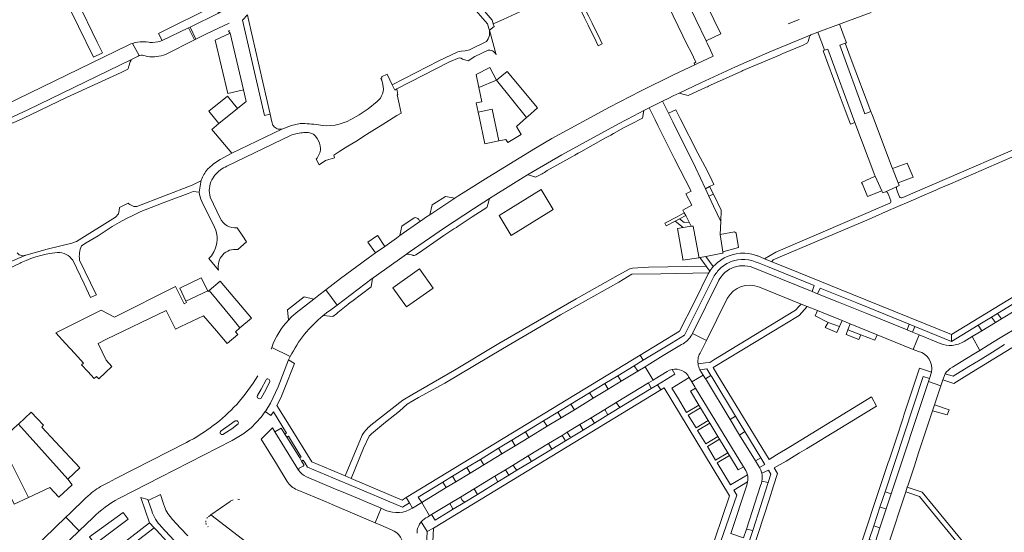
# Model space of a CAD drawing. Header units: metres. Extents: x 166325 to 190320, y 381923 to 404576.
# Tile 783 of 1056: x 176440 to 176754, y 395714 to 395877. Entities that reach past the tile are written whole.
import ezdxf

# ---------------------------------------------------------------- set-up
doc = ezdxf.new("R2010")
doc.units = ezdxf.units.M
for name, color, linetype, lineweight in [('B-WE-OG-WATER_MEER-GV', 8, 'Continuous', 18), ('B-WE-VH-VERHARDING_ASFALT-GV', 8, 'Continuous', 18), ('B-WE-VH-VERHARDING_BETONSTRAATSTEEN-GV', 8, 'Continuous', 18), ('B-WE-VH-VERHARDING_GESLOTEN-GV', 8, 'Continuous', 18), ('B-WE-VH-VERHARDING_HALFVERHARDING-GV', 8, 'Continuous', 18), ('B-WE-VH-VERHARDING_STRAATBAKSTEEN-GV', 8, 'Continuous', 18)]:
    doc.layers.add(name, color=color, linetype=linetype, lineweight=lineweight)

msp = doc.modelspace()

# ---------------------------------------------------------------- linework, layer by layer
at = {"layer": 'B-WE-OG-WATER_MEER-GV'}
for points in [[(176507.674, 395724.159, 0.0378724), (176507.236, 395723.878)], [(176508.149, 395724.37, 0.0404374), (176507.674, 395724.159)], [(176510.197, 395724.437, 0.0392157), (176509.687, 395724.539)], [(176499.427, 395717.676, 0.0478509), (176499.398, 395717.278)], [(176499.966, 395718.728, 0.048122), (176499.717, 395718.416)], [(176499.449, 395716.882, 0.0475425), (176499.577, 395716.504)], [(176500.044, 395715.862, 0.0220481), (176500.191, 395715.739)]]:
    msp.add_lwpolyline(points, format="xyb", dxfattribs=at)
at = {"layer": 'B-WE-OG-WATER_MEER-GV', "flags": 128}
for points in [[(176507.236, 395723.878), (176507.161, 395723.819), (176501.056, 395719.534), (176535.048, 395693.418), (176534.517, 395660.205), (176540.097, 395637.62), (176579.208, 395596.002), (176581.398, 395598.544), (176581.246, 395598.768), (176559.598, 395630.605), (176542.162, 395656.582)], [(176535.158, 395624.13), (176535.258, 395624.064), (176575.757, 395592.431), (176575.98, 395592.257), (176579.208, 395596.002), (176540.097, 395637.62), (176534.517, 395660.205), (176535.048, 395693.418), (176501.056, 395719.534), (176500.272, 395718.984)]]:
    msp.add_lwpolyline(points, dxfattribs=at)
at = {"layer": 'B-WE-VH-VERHARDING_ASFALT-GV', "flags": 128}
for points in [[(176591.9, 395821.655), (176600.564, 395827.037), (176601.995, 395827.884), (176603.79, 395828.948), (176612.887, 395834.341), (176630.92, 395844.2), (176635.81, 395846.737), (176639.055, 395848.421), (176640.69, 395849.27), (176644.957, 395851.364), (176647.033, 395852.383), (176648.425, 395853.066), (176650.343, 395853.996), (176657.16, 395857.3), (176668.21, 395862.37), (176679.16, 395867.13), (176691.349, 395872.123), (176692.284, 395872.506), (176694.49, 395873.41), (176701.401, 395875.96), (176703.137, 395876.6), (176711.454, 395879.668)], [(176688.52, 395877.43), (176684.997, 395876.019)], [(176661.172, 395865.764), (176655.9, 395863.29), (176655.34, 395863.024), (176648.47, 395859.76), (176638, 395854.61), (176628.13, 395849.48), (176609.727, 395839.495), (176604.482, 395836.386), (176597.353, 395832.08), (176596.499, 395831.564), (176589.387, 395827.176), (176581.471, 395822.188), (176580.123, 395821.329), (176578.779, 395820.466), (176570.83, 395815.215), (176569.494, 395814.307), (176568.163, 395813.395), (176568.007, 395813.288), (176561.251, 395808.544), (176560.715, 395808.159), (176560.183, 395807.776), (176556.488, 395805.13), (176553.564, 395803.037), (176551.226, 395801.363), (176542.349, 395794.84), (176537.645, 395791.25), (176541.247, 395786.422), (176552.501, 395794.837), (176552.793, 395795.054), (176553.82, 395795.82), (176561.93, 395801.62), (176563.4, 395802.638), (176564.258, 395803.233), (176575.46, 395810.995), (176584.752, 395817.108), (176589.853, 395820.353), (176591.9, 395821.655)], [(176772.314, 395842.55), (176721.611, 395820.68), (176721.545, 395820.655), (176721.283, 395820.608), (176721.019, 395820.641), (176720.776, 395820.75), (176720.577, 395820.926), (176719.927, 395822.555), (176719.578, 395823.431), (176719.549, 395823.534), (176719.526, 395823.821), (176719.581, 395824.102), (176716.116, 395822.563), (176716.365, 395822.504), (176716.585, 395822.372), (176716.754, 395822.178), (176716.799, 395822.095), (176717.095, 395821.337), (176717.778, 395819.59), (176717.818, 395819.381), (176717.779, 395819.171), (176717.667, 395818.991), (176717.5, 395818.866), (176681.087, 395803.292), (176677.544, 395801.181), (176679.858, 395800.243), (176680.312, 395800.83), (176683.287, 395802.096), (176710.832, 395813.816), (176718.01, 395816.939), (176718.527, 395817.164), (176724.953, 395819.96), (176727.698, 395821.148), (176731.605, 395822.838), (176731.881, 395822.958), (176731.882, 395822.956), (176733.223, 395823.536), (176733.222, 395823.538), (176736.803, 395825.084), (176783.236, 395845.206)], [(176612.473, 395783.257), (176631.056, 395793.695), (176635.248, 395796.259), (176644.446, 395796.414), (176659.743, 395796.672), (176659.838, 395796.862), (176660.093, 395797.265), (176659.169, 395798.518), (176658.933, 395798.838), (176640.509, 395798.46), (176635.443, 395798.143), (176634.956, 395798.066), (176634.538, 395797.936), (176630.857, 395795.948), (176617.515, 395788.398), (176592.779, 395774.148), (176578.723, 395765.654), (176565.069, 395757.782), (176562.217, 395756.074), (176552.024, 395748.157)], [(176536.831, 395783.085), (176538.281, 395784.215), (176538.836, 395784.62), (176541.247, 395786.422), (176537.645, 395791.25), (176535.454, 395789.578), (176533.82, 395788.301), (176528.246, 395783.942)], [(176549.03, 395744.467), (176543.817, 395731.946), (176545.768, 395731.121), (176549.663, 395740.862), (176551.495, 395744.636), (176552.24, 395745.382), (176556.688, 395749.111), (176561.149, 395752.593), (176563.62, 395754.798), (176567.264, 395756.933), (176575.574, 395761.546), (176593.967, 395772.475), (176612.473, 395783.257)], [(176507.83, 395743.221), (176511.064, 395745.183), (176511.19, 395745.277), (176513.866, 395747.276), (176517.125, 395750.721), (176518.394, 395752.45), (176518.565, 395752.683), (176520.053, 395755.149), (176522.467, 395760.381), (176525.834, 395768.977), (176526.335, 395770.008), (176520.498, 395772.948), (176520.298, 395772.343)], [(176520.498, 395772.948), (176526.335, 395770.008)], [(176471.677, 395724.769), (176476.536, 395727.249), (176485.027, 395731.583), (176507.83, 395743.221)], [(176493.272, 395742.637), (176470.769, 395731.096), (176468.446, 395729.905), (176466.52, 395728.917)], [(176461.941, 395725.59), (176461.093, 395724.861), (176456.17, 395720.082), (176454.868, 395718.828), (176459.065, 395714.474), (176463.408, 395718.662)], [(176441.126, 395697.178), (176459.065, 395714.474), (176454.868, 395718.828), (176430.644, 395695.496)]]:
    msp.add_lwpolyline(points, dxfattribs=at)
at = {"layer": 'B-WE-VH-VERHARDING_ASFALT-GV'}
for points in [[(176525.768, 395781.658, 0.1065702), (176520.498, 395772.948)], [(176526.335, 395770.008, -0.1052446), (176536.831, 395783.085)], [(176516.029, 395763.899, -0.0460278), (176509.27, 395754.754)], [(176509.27, 395754.754, -0.0871809), (176493.272, 395742.637)], [(176552.024, 395748.157, 0.1029379), (176549.03, 395744.467)], [(176466.52, 395728.917, 0.0630123), (176461.941, 395725.59)], [(176463.408, 395718.662, -0.0669102), (176471.677, 395724.769)]]:
    msp.add_lwpolyline(points, format="xyb", dxfattribs=at)
at = {"layer": 'B-WE-VH-VERHARDING_ASFALT-GV', "flags": 128}
for points in [[(176518.802, 395762.772), (176519.008, 395762.863), (176519.234, 395762.878), (176519.451, 395762.813), (176519.632, 395762.678), (176519.755, 395762.489), (176519.805, 395762.268), (176519.791, 395762.1), (176518.693, 395759.626), (176517.088, 395756.771), (176517.027, 395756.72), (176516.808, 395756.606), (176516.565, 395756.567), (176516.322, 395756.608), (176516.105, 395756.724), (176515.936, 395756.903), (176515.833, 395757.127), (176515.806, 395757.372), (176515.859, 395757.612), (176517.088, 395759.601), (176518.639, 395762.614)], [(176508.781, 395749.491), (176509.002, 395749.569), (176509.236, 395749.568), (176509.456, 395749.489), (176509.637, 395749.341), (176509.758, 395749.141), (176509.805, 395748.912), (176509.773, 395748.68), (176509.744, 395748.605), (176507.701, 395746.956), (176504.898, 395745.182), (176504.784, 395745.143), (176504.561, 395745.131), (176504.347, 395745.198), (176504.17, 395745.335), (176504.053, 395745.525), (176504.009, 395745.744), (176504.044, 395745.965), (176504.154, 395746.159), (176504.326, 395746.303), (176506.927, 395748.106)]]:
    msp.add_lwpolyline(points, close=True, dxfattribs=at)
at = {"layer": 'B-WE-VH-VERHARDING_BETONSTRAATSTEEN-GV', "flags": 128}
for points in [[(176656.936, 395886.63), (176652.28, 395884.39), (176658.876, 395870.624), (176663.536, 395872.858)], [(176503.472, 395879.43), (176502.259, 395881.87), (176484.349, 395872.985), (176485.573, 395870.717), (176493.93, 395874.785), (176494.402, 395875.015)], [(176507.192, 395873.072), (176502.455, 395870.819), (176506.4, 395853.867), (176511.446, 395854.983)], [(176682.276, 395866.107), (176683.385, 395866.576), (176689.796, 395869.294), (176691.018, 395869.868), (176691.179, 395869.977), (176691.313, 395870.157), (176691.377, 395870.372), (176691.877, 395871.944), (176691.924, 395872.073), (176692.073, 395872.315), (176692.284, 395872.506), (176691.349, 395872.123), (176679.16, 395867.13), (176668.21, 395862.37), (176657.16, 395857.3), (176650.343, 395853.996), (176652.311, 395853.412), (176652.732, 395853.319), (176653.169, 395853.223), (176658.884, 395855.817), (176659.31, 395856.011), (176659.686, 395856.181), (176660.3, 395856.46), (176670.278, 395860.989), (176670.598, 395861.134), (176671.342, 395861.472)], [(176704.89, 395844.07), (176706.32, 395844.56), (176697.647, 395867.962), (176696.635, 395867.613), (176696.197, 395867.462), (176701.001, 395854.534), (176703.227, 395848.544), (176704.36, 395845.495)], [(176472.404, 395860.569), (176474.135, 395861.395), (176474.337, 395861.48), (176474.537, 395861.644), (176474.678, 395861.861), (176474.746, 395862.11), (176474.906, 395862.585), (176475.353, 395863.91), (176475.531, 395864.305), (176475.775, 395864.648), (176442.745, 395848.677), (176433.696, 395844.507), (176434.178, 395844.638), (176434.474, 395844.679), (176434.974, 395844.683), (176435.467, 395844.608), (176435.518, 395844.595), (176436.561, 395844.412), (176437.243, 395844.392), (176437.922, 395844.452), (176438.064, 395844.475), (176441.113, 395845.864), (176455.014, 395852.525)], [(176590.003, 395862.139), (176585.554, 395859.934), (176586.448, 395855.751), (176592.058, 395858.088)], [(176595.455, 395860.893), (176592.058, 395858.088), (176601.625, 395846.165), (176602.076, 395846.557), (176605.169, 395849.244)], [(176592.058, 395858.088), (176586.448, 395855.751), (176587.414, 395851.231), (176585.615, 395850.829), (176586.244, 395847.879), (176590.673, 395848.823), (176592.818, 395838.759), (176593.474, 395838.899), (176595.029, 395839.23), (176595.73, 395838.229), (176599.978, 395840.784), (176598.425, 395843.385), (176601.625, 395846.165)], [(176509.519, 395849.062), (176506.3, 395853.017), (176500.355, 395848.259), (176503.582, 395844.244)], [(176590.673, 395848.823), (176586.244, 395847.879), (176586.531, 395846.53), (176588.389, 395837.815), (176592.818, 395838.759)], [(176626.812, 395839.68), (176627.864, 395840.269), (176628.496, 395840.622), (176629.321, 395841.084), (176632.554, 395842.894), (176634.695, 395843.948), (176634.945, 395844.083), (176638.583, 395846.04), (176639.055, 395848.421), (176635.81, 395846.737), (176630.92, 395844.2), (176612.887, 395834.341), (176603.79, 395828.948), (176601.995, 395827.884), (176602.155, 395827.892), (176602.575, 395827.856), (176604.198, 395827.329), (176604.268, 395827.295), (176604.508, 395827.237), (176604.754, 395827.258), (176604.982, 395827.355), (176606.615, 395828.259), (176606.984, 395828.463), (176607.346, 395828.7), (176608.221, 395829.273), (176616.297, 395833.794), (176617.077, 395834.23), (176618.14, 395834.825), (176618.987, 395835.299)], [(176650.61, 395845.93), (176650.099, 395846.952), (176649.23, 395848.69), (176646.92, 395847.55), (176648.32, 395844.83), (176655.546, 395830.314), (176658.674, 395823.509), (176660, 395824.21), (176661.39, 395824.9), (176660.725, 395826.252), (176659.219, 395829.263), (176656.281, 395834.866)], [(176722.982, 395831.671), (176718.266, 395829.909), (176720.117, 395825.364), (176724.914, 395827.207)], [(176712.794, 395827.46), (176708.465, 395825.534), (176708.721, 395824.904), (176710.295, 395821.024), (176714.87, 395822.86)], [(176610.17, 395816.83), (176606.27, 395823.27), (176592.88, 395814.97), (176595.794, 395810.181), (176596.78, 395808.56)], [(176660, 395824.21), (176658.674, 395823.509), (176659.775, 395821.113), (176661.204, 395821.77)], [(176661.204, 395821.77), (176659.775, 395821.113), (176661.223, 395817.963), (176663.549, 395813.079), (176663.73, 395816.65)], [(176579.295, 395811.192), (176579.561, 395811.366), (176584.377, 395814.507), (176589.005, 395817.525), (176589.058, 395817.702), (176589.853, 395820.353), (176584.752, 395817.108), (176575.46, 395810.995), (176564.258, 395803.233), (176563.4, 395802.638), (176563.631, 395802.695), (176563.852, 395802.665), (176564.085, 395802.601), (176565.427, 395802.28), (176565.544, 395802.255), (176565.837, 395802.25), (176566.119, 395802.325), (176566.371, 395802.473), (176567.557, 395803.206), (176575.342, 395808.614), (176578.533, 395810.695)], [(176571.619, 395818.317), (176570.83, 395815.215), (176578.779, 395820.466), (176575.875, 395821.041), (176572.137, 395818.649)], [(176650.417, 395813.905), (176652.377, 395814.952), (176651.925, 395815.82), (176649.623, 395814.589), (176645.712, 395812.5), (176646.173, 395811.638), (176649.053, 395813.176)], [(176567.444, 395813.51), (176567.305, 395813.709), (176567.266, 395813.77), (176567.057, 395814), (176566.796, 395814.17), (176566.501, 395814.268), (176566.19, 395814.288), (176565.885, 395814.228), (176561.904, 395811.526), (176561.251, 395808.544), (176568.007, 395813.288), (176567.872, 395813.294), (176567.64, 395813.366)], [(176653.477, 395812.841), (176651.884, 395812.692), (176650.417, 395813.905), (176649.053, 395813.176), (176651.539, 395811.114), (176654.16, 395811.53)], [(176654.79, 395811.61), (176654.16, 395811.53), (176651.539, 395811.114), (176649.75, 395810.83), (176651.426, 395801.115), (176651.488, 395800.756), (176656.61, 395801.5), (176656.538, 395801.902)], [(176668.487, 395809.358), (176667.896, 395809.754), (176663.35, 395808.909), (176664.215, 395803.435), (176669.215, 395804.733)], [(176658.824, 395801.921), (176656.926, 395801.56), (176658.933, 395798.838), (176659.169, 395798.518), (176660.093, 395797.265), (176660.316, 395797.592), (176660.417, 395797.733), (176660.521, 395797.874), (176660.626, 395798.013), (176660.733, 395798.15), (176660.843, 395798.287), (176660.954, 395798.421), (176661.067, 395798.554), (176661.175, 395798.678)], [(176567.5, 395798), (176559.04, 395791.95), (176563.42, 395785.82), (176571.89, 395791.86)], [(176497.954, 395795.13), (176491.113, 395791.855), (176493.08, 395787.636), (176500.045, 395790.921)], [(176503.995, 395794.055), (176500.501, 395791.014), (176508.164, 395781.825), (176510.307, 395779.141), (176513.963, 395782.266)], [(176552.159, 395792.207), (176552.424, 395794.244), (176552.463, 395794.402), (176552.598, 395794.742), (176552.793, 395795.054), (176552.501, 395794.837), (176541.247, 395786.422), (176538.836, 395784.62), (176538.281, 395784.215), (176536.831, 395783.085), (176539.962, 395782.773), (176541.057, 395783.66), (176541.529, 395784.042), (176544.67, 395786.591), (176544.809, 395786.696), (176545.478, 395787.198), (176545.987, 395787.579)], [(176524.374, 395750.684), (176522.087, 395754.376), (176523.313, 395756.848), (176524.409, 395759.528), (176527.663, 395767.841), (176525.834, 395768.977), (176522.467, 395760.381), (176520.053, 395755.149), (176518.565, 395752.683), (176518.394, 395752.45), (176520.168, 395751.192), (176520.982, 395752.422), (176525.188, 395745.578), (176524.627, 395745.283), (176525.239, 395744.341), (176525.75, 395744.664), (176529.852, 395737.99), (176529.39, 395737.73), (176529.927, 395736.705), (176530.453, 395737.013), (176531.082, 395735.99), (176531.818, 395734.792), (176541.97, 395730.517), (176544.967, 395729.255), (176562.071, 395722.053), (176564.304, 395723.424), (176563.31, 395725.057), (176561.99, 395724.253), (176545.768, 395731.121), (176543.817, 395731.946), (176539.25, 395733.88), (176533.198, 395736.442)], [(176607.113, 395749.531), (176611.659, 395752.296), (176615.815, 395754.824), (176621.772, 395758.448), (176626.659, 395761.421), (176630.745, 395763.906), (176635.915, 395767.051), (176638.822, 395768.82), (176637.843, 395770.428), (176563.31, 395725.057), (176564.304, 395723.424), (176565.337, 395721.728), (176568.236, 395723.47), (176567.116, 395725.2), (176574.978, 395729.983), (176578.036, 395731.843), (176582.608, 395734.624), (176586.934, 395737.256), (176592.748, 395740.792), (176596.968, 395743.36), (176601.357, 395746.03)], [(176518.693, 395759.626), (176519.791, 395762.1), (176519.805, 395762.268), (176519.755, 395762.489), (176519.632, 395762.678), (176519.451, 395762.813), (176519.234, 395762.878), (176519.008, 395762.863), (176518.802, 395762.772), (176518.639, 395762.614), (176517.088, 395759.601), (176515.859, 395757.612), (176515.806, 395757.372), (176515.833, 395757.127), (176515.936, 395756.903), (176516.105, 395756.724), (176516.322, 395756.608), (176516.565, 395756.567), (176516.808, 395756.606), (176517.027, 395756.72), (176517.088, 395756.771)], [(176451.567, 395742.83), (176447.162, 395747.533), (176447.732, 395748.096), (176445.712, 395750.247), (176443.767, 395752.318), (176439.701, 395748.511), (176455.423, 395730.896), (176459.288, 395734.587)], [(176736.394, 395753.041), (176731.695, 395754.624), (176731.076, 395752.752), (176735.751, 395751.394)], [(176509.744, 395748.605), (176509.773, 395748.68), (176509.805, 395748.912), (176509.758, 395749.141), (176509.637, 395749.341), (176509.456, 395749.489), (176509.236, 395749.568), (176509.002, 395749.569), (176508.781, 395749.491), (176506.927, 395748.106), (176504.326, 395746.303), (176504.154, 395746.159), (176504.044, 395745.965), (176504.009, 395745.744), (176504.053, 395745.525), (176504.17, 395745.335), (176504.347, 395745.198), (176504.561, 395745.131), (176504.784, 395745.143), (176504.898, 395745.182), (176507.701, 395746.956)], [(176439.701, 395748.511), (176439.314, 395748.149), (176434.145, 395743.379), (176433.789, 395743.204), (176442.896, 395725.07), (176449.724, 395728.29), (176452.614, 395725.21), (176456.86, 395729.17), (176455.423, 395730.896)], [(176433.789, 395743.204), (176429.548, 395741.127), (176438.328, 395722.916), (176442.896, 395725.07)], [(176731.242, 395722.581), (176727.787, 395726.806), (176723.014, 395728.377), (176722.521, 395726.888), (176723.451, 395726.583), (176726.873, 395725.46), (176742.696, 395706.097), (176743.473, 395706.667), (176743.964, 395707.027)]]:
    msp.add_lwpolyline(points, close=True, dxfattribs=at)
for points in [[(176534.627, 395832.928), (176535.579, 395831.127), (176537.597, 395832.451), (176540.441, 395833.367), (176540.236, 395834.182), (176542.15, 395835.438), (176544.679, 395837.016), (176547.207, 395838.594), (176550.656, 395840.768), (176553.176, 395842.343), (176555.623, 395843.872), (176560.293, 395846.791), (176561.702, 395847.629), (176561.051, 395850.556), (176560.422, 395853.382), (176560.66, 395853.435), (176560.365, 395855.292), (176559.666, 395854.93), (176558.855, 395856.589), (176558.043, 395858.25), (176557.196, 395859.984), (176555.434, 395859.117), (176555.568, 395858.826), (176555.251, 395858.678), (176555.533, 395858.068), (176555.903, 395856.769)], [(176554.08, 395851.256), (176551.185, 395849.015), (176548.362, 395847.047), (176545.677, 395845.561)], [(176529.552, 395844.239), (176526.697, 395843.61), (176523.692, 395842.519), (176507.707, 395834.785), (176504.022, 395832.853), (176501.874, 395831.4), (176501.422, 395831.008), (176499.978, 395829.755)], [(176506.123, 395830.652), (176526.67, 395840.577)], [(176530.704, 395841.393), (176532.069, 395841.38)], [(176501.329, 395826.346), (176502.356, 395827.853)], [(176497.945, 395826.203), (176497.317, 395822.431)], [(176498.169, 395819.4), (176502.197, 395811.236)], [(176504.043, 395814.142), (176500.835, 395820.843)], [(176803.173, 395817.347), (176737.049, 395777.041), (176737.121, 395774.859), (176745.579, 395779.995), (176749.81, 395782.565), (176751.781, 395783.762), (176756.47, 395786.61)], [(176509.605, 395804.09), (176512.403, 395806.594), (176511.213, 395808.354), (176509.393, 395811.044)], [(176754.023, 395773.803), (176750.149, 395771.437), (176746.193, 395769.02), (176742.675, 395766.872), (176737.583, 395763.762), (176735.098, 395764.502), (176734.342, 395762.626), (176737.869, 395761.477), (176739.506, 395762.478), (176743.526, 395764.935), (176812.973, 395807.38)], [(176501.954, 395803.383), (176501.901, 395803.271), (176501.848, 395803.165)], [(176500.395, 395801.294), (176503.511, 395797.584)], [(176664.626, 395801.426), (176663.559, 395800.777), (176662.562, 395800.026), (176661.843, 395799.379), (176661.175, 395798.678), (176661.067, 395798.554), (176660.954, 395798.421), (176660.843, 395798.287), (176660.733, 395798.15), (176660.626, 395798.013), (176660.521, 395797.874), (176660.417, 395797.733), (176660.316, 395797.592), (176660.093, 395797.265), (176659.838, 395796.862), (176659.743, 395796.672), (176659.58, 395796.347), (176655.141, 395787.478), (176650.446, 395778.1), (176637.843, 395770.428), (176638.822, 395768.82), (176644.146, 395772.059), (176647.883, 395774.332), (176652.044, 395776.863), (176661.289, 395795.352)], [(176663.467, 395798.166), (176663.724, 395798.376), (176664.431, 395798.955), (176665.481, 395799.625), (176665.826, 395799.81)], [(176674.543, 395800.252), (176675.844, 395799.723), (176678.418, 395798.678), (176693.341, 395792.623), (176692.648, 395790.751), (176694.407, 395790.038), (176695.223, 395791.859), (176703.199, 395788.623), (176706.971, 395787.093), (176710.905, 395785.496), (176723.66, 395780.321), (176725.394, 395779.617), (176737.121, 395774.859), (176737.049, 395777.041), (176705.358, 395789.898), (176684.934, 395798.184)], [(176684.934, 395798.184), (176679.858, 395800.243), (176677.544, 395801.181), (176675.338, 395802.077), (176675.205, 395802.129)], [(176533.82, 395788.301), (176530.804, 395789.04), (176525.519, 395784.861), (176525.768, 395781.658)], [(176528.246, 395783.942), (176533.82, 395788.301)], [(176688.704, 395739.287), (176690.843, 395740.565), (176712.13, 395753.6), (176713.166, 395754.197), (176711.599, 395757.175), (176710.79, 395756.679), (176689.112, 395743.409), (176685.79, 395741.374), (176681.358, 395738.667), (176678.971, 395737.211), (176673.145, 395746.773), (176667.322, 395756.329), (176662.344, 395764.499), (176661.133, 395766.487), (176688.508, 395783.126), (176691.108, 395785.981), (176689.197, 395786.754), (176688.555, 395786.045), (176687.395, 395784.763), (176661.396, 395768.956), (176660.048, 395768.136), (176658.682, 395767.98), (176656.307, 395767.708)], [(176657.219, 395771.56), (176658.792, 395774.731), (176658.985, 395775.119), (176654.556, 395777.401), (176654.317, 395776.95)], [(176733.54, 395774.18), (176726.748, 395776.932), (176724.926, 395772.304), (176726.539, 395771.651)], [(176744.87, 395771.207), (176746.081, 395771.946), (176743.71, 395776.37), (176741.18, 395774.828)], [(176651.048, 395773.839), (176648.907, 395772.537), (176645.236, 395770.304), (176640.071, 395767.162), (176639.439, 395766.778), (176641.992, 395762.539), (176642.642, 395762.933), (176646.481, 395765.267), (176647.239, 395765.654), (176648.052, 395765.906)], [(176737.373, 395766.632), (176741.349, 395769.058), (176744.87, 395771.207)], [(176648.052, 395765.906), (176648.97, 395764.41), (176643.445, 395761.048), (176644.474, 395759.357), (176645.533, 395760.001), (176647.98, 395755.973), (176666.396, 395725.675), (176659.446, 395705.185), (176658.532, 395704.629), (176659.611, 395702.965), (176660.643, 395701.232), (176662.131, 395702.147), (176660.896, 395703.746), (176661.085, 395703.861), (176668.661, 395725.824), (176667.763, 395727.403), (176672.12, 395730.061)], [(176653.484, 395763.374), (176654.349, 395761.948), (176657.947, 395764.134), (176656.932, 395765.806)], [(176656.932, 395765.806), (176659.11, 395766.056), (176660.387, 395763.959), (176660.663, 395763.506), (176668.285, 395750.991), (176671.221, 395746.169), (176676.335, 395737.772), (176677.634, 395735.639), (176675.859, 395734.653), (176676.299, 395733.806), (176676.601, 395732.9), (176678.75, 395733.807), (176679.551, 395732.492), (176678.686, 395729.832), (176673.729, 395714.587), (176670.981, 395706.135), (176673.388, 395707.212), (176675.482, 395713.655), (176678.974, 395724.397), (176680.419, 395728.844), (176681.689, 395732.75), (176680.625, 395734.496), (176684.411, 395736.724), (176688.704, 395739.287)], [(176714.285, 395721.983), (176715.919, 395726.913), (176728.092, 395763.629), (176730.046, 395763.01), (176730.688, 395765.024), (176726.871, 395766.296), (176721.943, 395751.287), (176721.666, 395750.443), (176719.457, 395743.716), (176717.234, 395737.027), (176716.963, 395736.215), (176712.915, 395724.09), (176706.796, 395705.762)], [(176730.688, 395765.024), (176730.046, 395763.01), (176729.734, 395762.069), (176733.712, 395760.72), (176734.342, 395762.626), (176735.098, 395764.502)], [(176663.18, 395743.648), (176662.661, 395744.503), (176658.79, 395742.15), (176656.193, 395746.423), (176660.07, 395748.779), (176659.551, 395749.634), (176655.674, 395747.277), (176653.207, 395751.337), (176657.089, 395753.696), (176656.571, 395754.551), (176652.688, 395752.191), (176649.733, 395757.053), (176647.949, 395759.989), (176653.484, 395763.374)], [(176568.063, 395717.343), (176570.022, 395714.25), (176572.048, 395715.341), (176644.474, 395759.357)], [(176644.474, 395759.357), (176643.445, 395761.048), (176641.41, 395759.81), (176631.423, 395753.734), (176627.602, 395751.408), (176623.294, 395748.787), (176619.686, 395746.592), (176615.997, 395744.348), (176614.04, 395743.157), (176609.746, 395740.544), (176603.204, 395736.564), (176598.608, 395733.767), (176596.054, 395732.213), (176592.551, 395730.081), (176585.99, 395726.089), (176581.956, 395723.635), (176578.041, 395721.253), (176572.519, 395717.893), (176571.399, 395719.623), (176570.757, 395719.244), (176570.128, 395718.873)], [(176672.038, 395732.287), (176666.71, 395729.118), (176662.451, 395736.125), (176666.315, 395738.474), (176665.797, 395739.329), (176661.932, 395736.98), (176659.309, 395741.296), (176663.18, 395743.648)], [(176482.236, 395720.83), (176481.08, 395724.148), (176480.986, 395724.418), (176478.735, 395725.065), (176481.513, 395717.006), (176482.991, 395715.403), (176483.665, 395714.675), (176490.332, 395707.476), (176506.824, 395689.669)], [(176556.855, 395720.988), (176556.415, 395721.184), (176555.286, 395721.663), (176553.457, 395716.995), (176555.181, 395716.262), (176558.613, 395714.802)], [(176570.128, 395718.873), (176570.757, 395719.244), (176568.236, 395723.47), (176565.337, 395721.728), (176565.229, 395721.663)], [(176715.295, 395700.546), (176713.678, 395699.466), (176709.309, 395706.975), (176710.884, 395711.725), (176712.339, 395716.113), (176714.285, 395721.983)], [(176458.335, 395696.401), (176459.157, 395697.041), (176468.367, 395704.222), (176482.991, 395715.403), (176481.513, 395717.006), (176454.736, 395696.295), (176447.621, 395690.531), (176440.62, 395684.519), (176432.167, 395676.681), (176429.165, 395673.742), (176422.339, 395666.769), (176419.521, 395663.766), (176415.937, 395659.835), (176412.417, 395655.846), (176409.712, 395652.69), (176401.95, 395643.258), (176400.526, 395641.769), (176402.225, 395640.396), (176410.198, 395650.154)], [(176510.907, 395683.833), (176512.608, 395684.741), (176513.408, 395685.496), (176485.227, 395715.814)], [(176573.344, 395661.51), (176569.749, 395667.55), (176570.481, 395682.765), (176570.829, 395690.011), (176570.867, 395690.783), (176571.522, 395704.408), (176572.048, 395715.341), (176570.022, 395714.25), (176569.469, 395702.828), (176568.218, 395676.991), (176567.877, 395669.947), (176567.736, 395667.038), (176570.417, 395662.535), (176567.836, 395660.99), (176571.943, 395654.251)]]:
    msp.add_lwpolyline(points, dxfattribs=at)
at = {"layer": 'B-WE-VH-VERHARDING_BETONSTRAATSTEEN-GV'}
for points in [[(176555.903, 395856.769, -0.2704499), (176554.08, 395851.256)], [(176535.317, 395843.851, 0.0482254), (176529.552, 395844.239)], [(176545.677, 395845.561, -0.1770159), (176535.317, 395843.851)], [(176526.67, 395840.577, -0.0788143), (176530.704, 395841.393)], [(176532.069, 395841.38, -0.2725926), (176534.871, 395839.53)], [(176534.871, 395839.53, -0.1470515), (176536.023, 395836.278)], [(176536.023, 395836.278, -0.1600678), (176534.627, 395832.928)], [(176502.356, 395827.853, -0.1209028), (176506.123, 395830.652)], [(176499.978, 395829.755, 0.0696146), (176497.945, 395826.203)], [(176500.835, 395820.843, -0.1875399), (176501.329, 395826.346)], [(176497.317, 395822.431, 0.0837665), (176498.169, 395819.4)], [(176509.393, 395811.044, -0.3271543), (176504.043, 395814.142)], [(176502.197, 395811.236, -0.2492059), (176501.954, 395803.383)], [(176501.848, 395803.165, -0.0956683), (176500.395, 395801.294)], [(176503.511, 395797.584, -0.5317484), (176509.605, 395804.09)], [(176675.205, 395802.129, 0.2190127), (176664.626, 395801.426)], [(176665.826, 395799.81, -0.2145244), (176674.543, 395800.252)], [(176661.289, 395795.352, -0.0840967), (176663.467, 395798.166)], [(176525.768, 395781.658, -0.0348528), (176528.246, 395783.942)], [(176654.317, 395776.95, -0.1467039), (176651.048, 395773.839)], [(176737.286, 395773.568, -0.1142584), (176733.54, 395774.18)], [(176741.18, 395774.828, -0.123783), (176737.286, 395773.568)], [(176656.307, 395767.708, -0.1859054), (176657.219, 395771.56)], [(176726.539, 395771.651, -0.4114776), (176730.688, 395765.024)], [(176653.484, 395763.374, 0.3368212), (176648.052, 395765.906)], [(176656.307, 395767.708, 0.0920856), (176656.932, 395765.806)], [(176735.098, 395764.502, -0.1337088), (176737.373, 395766.632)], [(176485.227, 395715.814, -0.1170235), (176482.236, 395720.83)], [(176565.229, 395721.663, -0.2410963), (176556.855, 395720.988)], [(176568.063, 395717.343, -0.1182097), (176570.128, 395718.873)], [(176558.613, 395714.802, -0.3603416), (176562.288, 395708.787)], [(176566.769, 395713.753, -0.1782121), (176568.063, 395717.343)]]:
    msp.add_lwpolyline(points, format="xyb", dxfattribs=at)
at = {"layer": 'B-WE-VH-VERHARDING_GESLOTEN-GV', "flags": 128}
msp.add_lwpolyline([(176436.491, 395888.389), (176449.332, 395894.811), (176463.631, 395865.382), (176466.454, 395866.758), (176464.826, 395870.192), (176452.244, 395896.236), (176464.823, 395903.05), (176487.774, 395914.777), (176473.46, 395945.192), (176473.16, 395945.83), (176472.42, 395947.24), (176469.38, 395946.015), (176469.496, 395945.768), (176484.26, 395915.903), (176446.271, 395897.14), (176436.709, 395915.868)], dxfattribs=at)
at = {"layer": 'B-WE-VH-VERHARDING_HALFVERHARDING-GV', "flags": 128}
msp.add_lwpolyline([(176462.356, 395712.524), (176464.041, 395710.178), (176474.725, 395718.219), (176473.13, 395720.315)], close=True, dxfattribs=at)
at = {"layer": 'B-WE-VH-VERHARDING_STRAATBAKSTEEN-GV', "flags": 128}
for points in [[(176603.208, 395884.681), (176601.979, 395890.128), (176600.319, 395889.736), (176599.268, 395889.487), (176591.773, 395887.715), (176588.975, 395887.053), (176586.335, 395890.173), (176574.196, 395904.517), (176572.394, 395906.646), (176571.516, 395907.67), (176566.852, 395905.397), (176586.981, 395881.599), (176590.66, 395877.249), (176591.052, 395876.064), (176594.237, 395877.402), (176603.833, 395881.912)], [(176566.852, 395905.397), (176565.052, 395904.545), (176585.532, 395880.297), (176589.16, 395876.002), (176589.627, 395874.588), (176589.817, 395874.014), (176591.343, 395875.184), (176591.052, 395876.064), (176590.66, 395877.249), (176586.981, 395881.599)], [(176659.011, 395870.342), (176658.876, 395870.624), (176652.28, 395884.39), (176651.53, 395886.07), (176649.62, 395890.026), (176645.551, 395898.457), (176644.684, 395900.253), (176639.186, 395897.815), (176653.06, 395868.96), (176653.98, 395867.22), (176654.846, 395865.446), (176655.637, 395863.829), (176655.082, 395863.565), (176655.34, 395863.024), (176655.9, 395863.29), (176661.172, 395865.764), (176660.28, 395867.694), (176659.206, 395869.934)], [(176621.307, 395875.578), (176623.795, 395870.424), (176624.442, 395869.085), (176625.779, 395869.726), (176625.122, 395871.077), (176622.624, 395876.213), (176621.437, 395878.654), (176620.063, 395881.274), (176618.198, 395885.525), (176617.004, 395888.013), (176615.644, 395887.358), (176616.836, 395884.868), (176620.131, 395878.013)], [(176512.914, 395877.883), (176512.673, 395878.937), (176511.097, 395877.184), (176518.109, 395846.822), (176519.902, 395847.273)], [(176494.402, 395875.015), (176493.93, 395874.785), (176495.82, 395870.901), (176496.291, 395871.135)], [(176711.892, 395846.794), (176711.387, 395848.133), (176709.496, 395847.422), (176701.486, 395869.283), (176703.19, 395869.87), (176703.614, 395870.031), (176702.92, 395871.89), (176702.022, 395874.297), (176701.48, 395875.75), (176701.401, 395875.96), (176694.49, 395873.41), (176695.25, 395871.35), (176695.964, 395869.439), (176696.635, 395867.613), (176697.647, 395867.962), (176706.32, 395844.56), (176712.69, 395827.69), (176712.794, 395827.46), (176714.87, 395822.86), (176715.08, 395822.394), (176715.19, 395822.15), (176716.116, 395822.563), (176719.581, 395824.102), (176720.472, 395824.492), (176720.313, 395824.883), (176720.117, 395825.364), (176718.266, 395829.909), (176718.18, 395830.12)], [(176580.132, 395865.189), (176580.769, 395865.141), (176581.207, 395864.786), (176583.095, 395864.246), (176585.133, 395865.607), (176589.422, 395867.618), (176589.5, 395867.629), (176589.934, 395867.641), (176590.363, 395867.574), (176590.773, 395867.429), (176591.149, 395867.212), (176591.478, 395866.929), (176591.751, 395866.591), (176591.957, 395866.209), (176589.817, 395874.014), (176589.896, 395873.448), (176589.897, 395872.877), (176589.817, 395872.312), (176589.661, 395871.763), (176589.429, 395871.241), (176589.127, 395870.757), (176588.899, 395870.47), (176583.497, 395867.779), (176582.1, 395867.401), (176580.845, 395867.327), (176579.716, 395867.15), (176573.7, 395864.281), (176558.855, 395856.589), (176559.666, 395854.93), (176560.365, 395855.292), (176577.075, 395863.935)], [(176705.151, 395864.671), (176703.19, 395869.87), (176701.486, 395869.283), (176709.496, 395847.422), (176711.387, 395848.133)], [(176661.223, 395817.963), (176659.775, 395821.113), (176658.674, 395823.509), (176655.546, 395830.314), (176648.32, 395844.83), (176646.92, 395847.55), (176644.957, 395851.364), (176640.69, 395849.27), (176642.607, 395845.413), (176643.464, 395843.69), (176648.853, 395833.078), (176654.087, 395822.745), (176652.464, 395821.873), (176654.341, 395818.282), (176651.456, 395816.717), (176651.925, 395815.82), (176652.377, 395814.952), (176653.477, 395812.841), (176654.16, 395811.53), (176654.79, 395811.61), (176656.538, 395801.902), (176656.61, 395801.5), (176656.926, 395801.56), (176658.824, 395801.921), (176660.944, 395802.324), (176663.586, 395802.826), (176664.29, 395802.96), (176664.269, 395803.093), (176664.215, 395803.435), (176663.35, 395808.909), (176663.549, 395813.079)], [(176554.214, 395808.456), (176554.121, 395808.611), (176551.067, 395806.457), (176553.564, 395803.037), (176556.488, 395805.13)], [(176500.501, 395791.014), (176500.168, 395790.725), (176500.045, 395790.921), (176493.08, 395787.636), (176493.28, 395787.208), (176492.481, 395786.805), (176489.761, 395792.3), (176470.289, 395782.614), (176466.106, 395784.802), (176451.652, 395777.559), (176454.703, 395774.223), (176457.649, 395771.001), (176460.456, 395767.932), (176459.852, 395767.368), (176461.86, 395765.197), (176463.864, 395763.031), (176464.541, 395763.657), (176465.288, 395762.86), (176467.495, 395764.929), (176469.508, 395766.816), (176467.711, 395768.867), (176465.096, 395774.188), (176467.807, 395775.543), (176486.837, 395784.685), (176489.74, 395778.734), (176491.506, 395779.596), (176498.697, 395782.972), (176502.823, 395778.215), (176506.287, 395774.22), (176509.685, 395777.074), (176508.884, 395777.924), (176510.307, 395779.141), (176508.164, 395781.825)], [(176695.629, 395784.153), (176694.404, 395784.648), (176693.624, 395782.953), (176697.819, 395780.894), (176701.384, 395779.548), (176702.251, 395781.475)], [(176757.572, 395784.823), (176756.47, 395786.61), (176751.781, 395783.762), (176753.002, 395782.037)], [(176701.384, 395779.548), (176697.819, 395780.894), (176696.865, 395779.26), (176700.532, 395777.655)], [(176704.836, 395780.429), (176704.065, 395778.535), (176708.233, 395776.961), (176712.668, 395775.244), (176713.377, 395776.975)], [(176751.136, 395780.898), (176749.81, 395782.565), (176745.579, 395779.995), (176746.717, 395778.204)], [(176704.065, 395778.535), (176703.477, 395777.093), (176707.516, 395775.41), (176708.233, 395776.961)], [(176725.394, 395779.617), (176723.66, 395780.321), (176722.926, 395778.481), (176724.668, 395777.775)], [(176612.977, 395744.899), (176614.588, 395745.878), (176618.642, 395748.342), (176622.211, 395750.512), (176626.594, 395753.177), (176630.267, 395755.41), (176640.501, 395761.632), (176641.992, 395762.539), (176639.439, 395766.778), (176637.112, 395765.362), (176631.775, 395762.116), (176627.634, 395759.598), (176622.871, 395756.701), (176616.891, 395753.064), (176612.675, 395750.5), (176608.229, 395747.795), (176602.391, 395744.244), (176598.023, 395741.587), (176593.813, 395739.027), (176588.01, 395735.497), (176583.665, 395732.854), (176579.168, 395730.119), (176576.077, 395728.239), (176568.236, 395723.47), (176570.757, 395719.244), (176571.399, 395719.623), (176577.193, 395723.145), (176580.561, 395725.193), (176584.937, 395727.853), (176591.499, 395731.842), (176594.983, 395733.96), (176597.398, 395735.428), (176602.155, 395738.32), (176608.699, 395742.298)], [(176637.112, 395765.362), (176635.915, 395767.051), (176630.745, 395763.906), (176631.775, 395762.116)], [(176631.775, 395762.116), (176630.745, 395763.906), (176626.659, 395761.421), (176627.634, 395759.598)], [(176641.41, 395759.81), (176640.501, 395761.632), (176630.267, 395755.41), (176631.423, 395753.734)], [(176660.663, 395763.506), (176660.387, 395763.959), (176658.684, 395762.921), (176658.961, 395762.464), (176666.57, 395749.941), (176668.285, 395750.991)], [(176622.871, 395756.701), (176621.772, 395758.448), (176615.815, 395754.824), (176616.891, 395753.064)], [(176655.558, 395759.957), (176653.904, 395758.952), (176656.571, 395754.551), (176657.089, 395753.696), (176659.551, 395749.634), (176660.07, 395748.779), (176662.661, 395744.503), (176663.18, 395743.648), (176665.797, 395739.329), (176666.315, 395738.474), (176669.113, 395733.858), (176670.754, 395734.917)], [(176616.891, 395753.064), (176615.815, 395754.824), (176611.659, 395752.296), (176612.675, 395750.5)], [(176627.602, 395751.408), (176626.594, 395753.177), (176622.211, 395750.512), (176623.294, 395748.787)], [(176608.229, 395747.795), (176607.113, 395749.531), (176601.357, 395746.03), (176602.391, 395744.244)], [(176623.294, 395748.787), (176622.211, 395750.512), (176618.642, 395748.342), (176619.686, 395746.592)], [(176525.239, 395744.341), (176524.627, 395745.283), (176523.421, 395747.146), (176521.44, 395745.988), (176528.949, 395733.784), (176529.037, 395734.172), (176529.237, 395734.399), (176530.506, 395735.083), (176530.689, 395735.308), (176530.694, 395735.429), (176530.642, 395735.596), (176530.56, 395735.724), (176529.927, 395736.705), (176529.39, 395737.73)], [(176602.391, 395744.244), (176601.357, 395746.03), (176596.968, 395743.36), (176598.023, 395741.587)], [(176618.642, 395748.342), (176614.588, 395745.878), (176615.485, 395744.583), (176615.997, 395744.348), (176619.686, 395746.592)], [(176671.221, 395746.169), (176669.581, 395744.985), (176674.584, 395736.749), (176676.335, 395737.772)], [(176614.04, 395743.157), (176612.977, 395744.899), (176608.699, 395742.298), (176609.746, 395740.544)], [(176593.813, 395739.027), (176592.748, 395740.792), (176586.934, 395737.256), (176588.01, 395735.497)], [(176609.746, 395740.544), (176608.699, 395742.298), (176602.155, 395738.32), (176603.204, 395736.564)], [(176588.01, 395735.497), (176586.934, 395737.256), (176582.608, 395734.624), (176583.665, 395732.854)], [(176603.204, 395736.564), (176602.155, 395738.32), (176597.398, 395735.428), (176597.941, 395734.554), (176598.608, 395733.767)], [(176596.054, 395732.213), (176594.983, 395733.96), (176591.499, 395731.842), (176592.551, 395730.081)], [(176579.168, 395730.119), (176578.036, 395731.843), (176574.978, 395729.983), (176576.077, 395728.239)], [(176592.551, 395730.081), (176591.499, 395731.842), (176584.937, 395727.853), (176585.99, 395726.089)], [(176678.686, 395729.832), (176676.679, 395730.32), (176676.505, 395729.619), (176676.25, 395728.944), (176671.745, 395715.039), (176673.729, 395714.587)], [(176576.077, 395728.239), (176574.978, 395729.983), (176567.116, 395725.2), (176568.236, 395723.47)], [(176585.99, 395726.089), (176584.937, 395727.853), (176580.561, 395725.193), (176581.157, 395724.259), (176581.505, 395723.901), (176581.956, 395723.635)], [(176717.871, 395726.26), (176715.919, 395726.913), (176714.285, 395721.983), (176716.281, 395721.462)], [(176578.041, 395721.253), (176578.046, 395721.689), (176577.193, 395723.145), (176571.399, 395719.623), (176572.519, 395717.893)], [(176716.281, 395721.462), (176714.285, 395721.983), (176712.339, 395716.113), (176714.302, 395715.475)], [(176714.302, 395715.475), (176712.339, 395716.113), (176710.884, 395711.725), (176712.856, 395711.099)]]:
    msp.add_lwpolyline(points, close=True, dxfattribs=at)
for points in [[(176507.339, 395882.973), (176505.45, 395880.909), (176504.487, 395880.135), (176503.472, 395879.43), (176494.402, 395875.015), (176496.291, 395871.135), (176499.902, 395872.927), (176506.927, 395876.282)], [(176495.82, 395870.901), (176493.93, 395874.785), (176485.573, 395870.717), (176484.945, 395870.498), (176484.127, 395870.289), (176483.294, 395870.159), (176482.451, 395870.108), (176481.608, 395870.136), (176481.311, 395870.193), (176480.391, 395870.316), (176479.464, 395870.36), (176478.537, 395870.323), (176477.616, 395870.207), (176476.944, 395870.07), (176476.05, 395869.818), (176478.21, 395865.942), (176478.427, 395866.013), (176478.824, 395866.077), (176479.225, 395866.061), (176479.638, 395865.958), (176480.893, 395865.649)], [(176520.462, 395844.822), (176519.902, 395847.273), (176518.109, 395846.822), (176511.097, 395877.184)], [(176507.022, 395873.918), (176506.679, 395873.753), (176507.192, 395873.072), (176511.446, 395854.983), (176512.303, 395851.321), (176509.519, 395849.062), (176503.582, 395844.244), (176502.86, 395843.658), (176501.371, 395842.414), (176507.707, 395834.785), (176523.692, 395842.519)], [(176428.776, 395838.786), (176430.271, 395840.543), (176430.642, 395841.296), (176431.084, 395842.01), (176431.591, 395842.678), (176432.16, 395843.296), (176432.784, 395843.856), (176433.46, 395844.355), (176433.696, 395844.507), (176442.745, 395848.677), (176475.775, 395864.648), (176477.886, 395865.781), (176478.21, 395865.942), (176476.05, 395869.818), (176475.537, 395869.634), (176474.686, 395869.262), (176431.593, 395848.352), (176430.562, 395847.665)], [(176486.576, 395866.312), (176495.82, 395870.901)], [(176459.799, 395805.265), (176461.318, 395806.207), (176465.071, 395808.533), (176467.305, 395809.97), (176469.546, 395811.412), (176471.85, 395812.705), (176473.987, 395813.904), (176476.374, 395815.068), (176478.762, 395816.233), (176483.377, 395818.014), (176485.859, 395818.973), (176488.349, 395819.936), (176493.826, 395822.021), (176495.361, 395822.605), (176497.317, 395822.431), (176497.945, 395826.203), (176497.822, 395826.053), (176495.096, 395824.672), (176477.398, 395817.838), (176476.983, 395817.79), (176476.525, 395817.877), (176475.172, 395818.511), (176474.86, 395818.737), (176474.647, 395818.891), (176471.962, 395817.563), (176471.789, 395816.564), (176471.6, 395815.473), (176470.681, 395814.422), (176458.182, 395806.723), (176456.683, 395806.134), (176448.898, 395804.287), (176442.045, 395802.324), (176439.561, 395801.241)], [(176396.84, 395780.947), (176395.546, 395780.914), (176395.527, 395778.817), (176396.046, 395779.031), (176404.766, 395781.109), (176410.144, 395782.912), (176410.545, 395782.99), (176416.902, 395786.228), (176417.604, 395786.838), (176419.363, 395787.981), (176420.604, 395788.788), (176423.788, 395790.784), (176427.012, 395792.718), (176430.273, 395794.59), (176433.571, 395796.398), (176436.904, 395798.142), (176440.271, 395799.821), (176440.604, 395799.983), (176442.134, 395800.657), (176443.695, 395801.257), (176445.282, 395801.782), (176446.892, 395802.231), (176448.522, 395802.603), (176449.624, 395802.808)], [(176421.092, 395791.224), (176428.977, 395795.803), (176435.367, 395799.327), (176437.435, 395800.348), (176439.561, 395801.241), (176442.045, 395802.324), (176441.991, 395802.302), (176441.581, 395802.181), (176441.156, 395802.138), (176440.73, 395802.175), (176440.319, 395802.291), (176439.936, 395802.481), (176439.596, 395802.739), (176439.309, 395803.056)], [(176449.624, 395802.808), (176451.28, 395803.048), (176452.185, 395803.146)], [(176457, 395800.72), (176460.622, 395793.195), (176462.637, 395788.823), (176464.589, 395789.723), (176464.51, 395789.819), (176459.211, 395800.781)], [(176667.045, 395798.169), (176666.38, 395797.83), (176665.596, 395797.33), (176664.869, 395796.75), (176664.451, 395796.353)], [(176694.407, 395790.038), (176692.648, 395790.751), (176677.698, 395796.809), (176673.748, 395798.41)], [(176662.982, 395794.367), (176654.556, 395777.401), (176658.985, 395775.119), (176665.647, 395788.551)], [(176675.9, 395792.132), (176689.197, 395786.754), (176691.108, 395785.981), (176694.404, 395784.648), (176695.629, 395784.153), (176702.251, 395781.475), (176704.836, 395780.429), (176713.377, 395776.975), (176724.926, 395772.304), (176726.748, 395776.932), (176724.668, 395777.775), (176722.926, 395778.481), (176710.064, 395783.693), (176705.876, 395785.39), (176701.042, 395787.349), (176694.407, 395790.038)], [(176757.572, 395784.823), (176753.002, 395782.037), (176751.136, 395780.898), (176746.717, 395778.204), (176743.71, 395776.37), (176746.081, 395771.946), (176748.806, 395773.609), (176752.624, 395775.938), (176758.62, 395779.597)], [(176666.57, 395749.941), (176658.961, 395762.464), (176658.684, 395762.921), (176657.947, 395764.134), (176654.349, 395761.948), (176655.319, 395760.351), (176655.558, 395759.957), (176670.754, 395734.917), (176671.516, 395733.662), (176671.821, 395732.991), (176672.038, 395732.287)], [(176716.895, 395709.864), (176722.521, 395726.888), (176723.014, 395728.377), (176723.252, 395729.098), (176725.262, 395735.175), (176726.636, 395739.326), (176731.076, 395752.752), (176731.695, 395754.624), (176733.712, 395760.72), (176729.734, 395762.069), (176717.871, 395726.26), (176716.281, 395721.462), (176714.302, 395715.475), (176712.856, 395711.099), (176712.317, 395709.468)], [(176676.601, 395732.9), (176676.299, 395733.806), (176675.859, 395734.653), (176674.584, 395736.749), (176669.581, 395744.985), (176666.57, 395749.941)], [(176528.949, 395733.784), (176521.44, 395745.988), (176520.648, 395747.266), (176517.035, 395743.66), (176521.913, 395735.78), (176525.345, 395730.237)], [(176540.808, 395727.798), (176531.559, 395731.718)], [(176672.12, 395730.061), (176672.016, 395729.563), (176671.869, 395729.076), (176666.807, 395713.627), (176670.822, 395712.188), (176671.745, 395715.039), (176676.25, 395728.944), (176676.505, 395729.619), (176676.679, 395730.32)], [(176528.56, 395727.584), (176537.763, 395723.67), (176539.752, 395722.824), (176553.457, 395716.995), (176555.286, 395721.663), (176543.768, 395726.544), (176540.808, 395727.798)], [(176484.958, 395726.067), (176481.08, 395724.148)], [(176481.08, 395724.148), (176482.236, 395720.83)], [(176485.857, 395723.386), (176484.958, 395726.067)], [(176488.83, 395718.097), (176488.028, 395719.046)], [(176491.381, 395715.342), (176488.83, 395718.097)], [(176485.227, 395715.814), (176513.408, 395685.496)], [(176493.691, 395712.847), (176491.381, 395715.342)]]:
    msp.add_lwpolyline(points, dxfattribs=at)
at = {"layer": 'B-WE-VH-VERHARDING_STRAATBAKSTEEN-GV'}
for points in [[(176480.893, 395865.649, 0.1335654), (176486.576, 395866.312)], [(176520.995, 395843.506, -0.1345811), (176520.462, 395844.822)], [(176522.152, 395842.638, -0.1378595), (176520.995, 395843.506)], [(176523.692, 395842.519, -0.1474255), (176522.152, 395842.638)], [(176452.185, 395803.146, -0.2592071), (176457, 395800.72)], [(176459.211, 395800.781, -0.1476128), (176459.799, 395805.265)], [(176664.451, 395796.353, 0.0709261), (176662.982, 395794.367)], [(176673.748, 395798.41, 0.1994679), (176667.045, 395798.169)], [(176665.647, 395788.551, -0.3826452), (176675.9, 395792.132)], [(176531.559, 395731.718, -0.1462893), (176528.949, 395733.784)], [(176525.345, 395730.237, 0.1663343), (176528.56, 395727.584)], [(176672.038, 395732.287, -0.097933), (176672.12, 395730.061)], [(176676.679, 395730.32, 0.1069727), (176676.601, 395732.9)], [(176486.245, 395722.224, -0.0242646), (176485.857, 395723.386)], [(176486.741, 395721.105, -0.0252173), (176486.245, 395722.224)], [(176488.028, 395719.046, -0.0478893), (176486.741, 395721.105)]]:
    msp.add_lwpolyline(points, format="xyb", dxfattribs=at)

doc.saveas('drawing.dxf')
